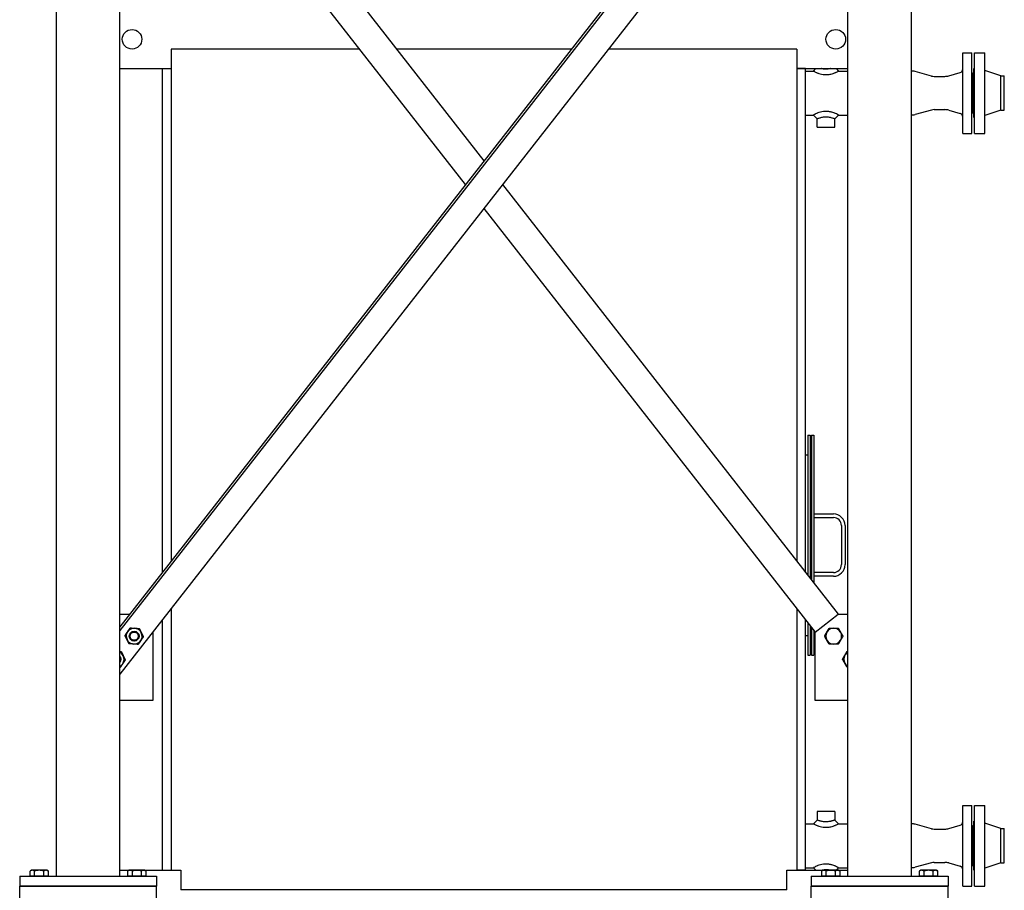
# Model space of a CAD drawing. Header units: inches. Extents: x 36 to 1719, y -84 to 1122.
# Tile 459 of 571: x 1473 to 1574, y 403 to 492. Entities that reach past the tile are written whole.
import ezdxf

# ---------------------------------------------------------------- set-up
doc = ezdxf.new("R2010")
doc.units = ezdxf.units.IN
doc.header["$LTSCALE"] = 48
doc.header["$MEASUREMENT"] = 0
doc.layers.add('Visible (ANSI)', color=7, linetype='Continuous', lineweight=30)

msp = doc.modelspace()

# ---------------------------------------------------------------- linework, layer by layer
at = {"layer": 'Visible (ANSI)'}
for p, q in [((1476.84812, 404.10877), (1476.84812, 532.34877)), ((1483.34812, 404.10877), (1483.34812, 532.34877)), ((1557.84812, 404.10877), (1557.84812, 532.34877)), ((1564.34812, 404.10877), (1564.34812, 532.34877)), ((1557.84812, 524.95034), (1483.34812, 429.63862)), ((1557.84812, 524.54438), (1483.34812, 429.23267)), ((1557.84812, 520.07892), (1483.34812, 424.76721)), ((1486.72062, 520.63572), (1520.59812, 477.29448)), ((1484.357, 518.78821), (1518.69426, 474.85877)), ((1488.59812, 488.73377), (1488.59812, 436.35522)), ((1507.84892, 488.73377), (1488.59812, 488.73377)), ((1529.5396, 488.73377), (1511.65664, 488.73377)), ((1552.59812, 488.73377), (1533.34732, 488.73377)), ((1552.59812, 488.73377), (1552.59812, 436.35522)), ((1569.59812, 488.35877), (1570.53562, 488.35877)), ((1569.59812, 480.10877), (1569.59812, 488.35877)), ((1570.53562, 480.10877), (1570.53562, 488.35877)), ((1570.78312, 488.35877), (1571.84312, 488.35877)), ((1570.78312, 480.10877), (1570.78312, 488.35877)), ((1571.84312, 480.10877), (1571.84312, 488.35877)), ((1483.34812, 486.73377), (1488.59812, 486.73377)), ((1487.67812, 486.73377), (1487.67812, 435.17822)), ((1487.67812, 486.73377), (1488.59812, 486.73377)), ((1552.59812, 486.73377), (1557.84812, 486.73377)), ((1553.51812, 486.73377), (1552.59812, 486.73377)), ((1553.51812, 435.17822), (1553.51812, 486.73377)), ((1554.31687, 486.48377), (1554.56687, 486.73377)), ((1556.62937, 486.73377), (1556.87937, 486.48377)), ((1570.72312, 486.73377), (1570.78312, 486.73377)), ((1570.72312, 481.73377), (1570.72312, 486.73377)), ((1553.51812, 486.48377), (1554.31687, 486.48377)), ((1556.87937, 486.48377), (1557.84812, 486.48377)), ((1566.40609, 485.9722), (1564.72991, 486.43063)), ((1566.6699, 485.93677), (1567.74981, 485.93677)), ((1568.16326, 485.99488), (1569.32648, 486.32843)), ((1570.53562, 486.29627), (1570.59812, 486.29627)), ((1570.59812, 482.17127), (1570.59812, 486.29627)), ((1573.50312, 485.98377), (1571.84312, 486.54377)), ((1573.50312, 485.98377), (1573.84312, 485.98377)), ((1573.50312, 482.48377), (1573.50312, 485.98377)), ((1573.84312, 482.48377), (1573.84312, 485.98377)), ((1553.51812, 481.98377), (1554.31687, 481.98377)), ((1554.69187, 481.60877), (1554.31687, 481.98377)), ((1554.69187, 480.73377), (1554.69187, 481.60877)), ((1556.87937, 481.98377), (1556.50437, 481.60877)), ((1556.50437, 480.73377), (1556.50437, 481.60877)), ((1556.87937, 481.98377), (1557.84812, 481.98377)), ((1566.40609, 482.49535), (1564.72991, 482.03691)), ((1566.6699, 482.53077), (1567.74981, 482.53077)), ((1568.16326, 482.47267), (1569.32648, 482.13912)), ((1570.53562, 482.17127), (1570.59812, 482.17127)), ((1570.72312, 481.73377), (1570.78312, 481.73377)), ((1573.50312, 482.48377), (1571.84312, 481.92377)), ((1573.50312, 482.48377), (1573.84312, 482.48377)), ((1554.69187, 480.73377), (1556.50437, 480.73377)), ((1569.59812, 480.10877), (1570.53562, 480.10877)), ((1570.78312, 480.10877), (1571.84312, 480.10877)), ((1522.50198, 474.85877), (1556.83924, 430.92934)), ((1520.59812, 472.42307), (1554.47562, 429.08182)), ((1553.73262, 449.23377), (1553.73262, 434.9038)), ((1553.73262, 449.23377), (1553.98262, 449.23377)), ((1553.98262, 449.23377), (1553.98262, 434.58396)), ((1554.10762, 449.23377), (1554.10762, 434.42404)), ((1554.10762, 449.23377), (1554.35762, 449.23377)), ((1554.35762, 449.23377), (1554.35762, 434.1042)), ((1553.51812, 447.23377), (1553.73262, 447.23377)), ((1554.35762, 441.17127), (1556.35762, 441.17127)), ((1554.35762, 440.79627), (1556.35762, 440.79627)), ((1557.17012, 439.98377), (1557.17012, 435.98377)), ((1557.54512, 439.98377), (1557.54512, 435.98377)), ((1556.35762, 435.17127), (1554.35762, 435.17127)), ((1556.35762, 434.79627), (1554.35762, 434.79627)), ((1488.59812, 431.48381), (1488.59812, 404.73377)), ((1552.59812, 431.48381), (1552.59812, 404.73377)), ((1483.34812, 430.92934), (1484.357, 430.92934)), ((1487.67812, 430.3068), (1487.67812, 404.73377)), ((1553.51812, 404.73377), (1553.51812, 430.3068)), ((1554.47562, 429.08182), (1556.83924, 430.92934)), ((1556.83924, 430.92934), (1557.84812, 430.92934)), ((1553.73262, 430.03238), (1553.73262, 426.73377)), ((1553.98262, 429.71254), (1553.98262, 426.73377)), ((1554.10762, 429.55262), (1554.10762, 426.73377)), ((1554.35762, 429.23279), (1554.35762, 426.73377)), ((1486.72062, 429.08182), (1486.72062, 422.08182)), ((1553.51812, 428.73377), (1553.73262, 428.73377)), ((1554.47562, 422.08182), (1554.47562, 429.08182)), ((1553.73262, 426.73377), (1553.98262, 426.73377)), ((1554.10762, 426.73377), (1554.35762, 426.73377)), ((1486.72062, 422.08182), (1483.34812, 422.08182)), ((1557.84812, 422.08182), (1554.47562, 422.08182)), ((1569.59812, 411.35877), (1570.53562, 411.35877)), ((1569.59812, 403.10877), (1569.59812, 411.35877)), ((1570.53562, 403.10877), (1570.53562, 411.35877)), ((1570.78312, 411.35877), (1571.84312, 411.35877)), ((1570.78312, 403.10877), (1570.78312, 411.35877)), ((1571.84312, 403.10877), (1571.84312, 411.35877)), ((1554.69187, 410.73377), (1554.69187, 409.85877)), ((1556.50437, 410.73377), (1554.69187, 410.73377)), ((1556.50437, 410.73377), (1556.50437, 409.85877)), ((1553.51812, 409.48377), (1554.31687, 409.48377)), ((1554.31687, 409.48377), (1554.69187, 409.85877)), ((1556.50437, 409.85877), (1556.87937, 409.48377)), ((1556.87937, 409.48377), (1557.84812, 409.48377)), ((1566.40609, 408.9722), (1564.72991, 409.43063)), ((1568.16326, 408.99488), (1569.32648, 409.32843)), ((1570.53562, 409.29627), (1570.59812, 409.29627)), ((1570.59812, 405.17127), (1570.59812, 409.29627)), ((1570.72312, 409.73377), (1570.78312, 409.73377)), ((1570.72312, 404.73377), (1570.72312, 409.73377)), ((1573.50312, 408.98377), (1571.84312, 409.54377)), ((1566.6699, 408.93677), (1567.74981, 408.93677)), ((1573.50312, 408.98377), (1573.84312, 408.98377)), ((1573.50312, 405.48377), (1573.50312, 408.98377)), ((1573.84312, 405.48377), (1573.84312, 408.98377)), ((1566.40609, 405.49535), (1564.72991, 405.03691)), ((1566.6699, 405.53077), (1567.74981, 405.53077)), ((1568.16326, 405.47267), (1569.32648, 405.13912)), ((1570.53562, 405.17127), (1570.59812, 405.17127)), ((1573.50312, 405.48377), (1571.84312, 404.92377)), ((1573.50312, 405.48377), (1573.84312, 405.48377)), ((1473.09812, 404.10877), (1473.09812, 403.10877)), ((1473.09812, 404.10877), (1487.09812, 404.10877)), ((1474.28562, 404.71815), (1474.15993, 404.64558)), ((1474.15993, 404.13378), (1474.15993, 404.64558)), ((1474.62902, 404.13378), (1474.15993, 404.13378)), ((1474.39447, 404.71815), (1474.28562, 404.71815)), ((1474.36687, 404.13378), (1474.36687, 404.10877)), ((1475.09812, 404.71815), (1474.39447, 404.71815)), ((1474.62902, 404.13378), (1474.62902, 404.64558)), ((1475.56722, 404.13378), (1474.62902, 404.13378)), ((1475.80177, 404.71815), (1475.09812, 404.71815)), ((1475.56722, 404.13378), (1475.56722, 404.64558)), ((1476.03631, 404.13378), (1475.56722, 404.13378)), ((1475.91062, 404.71815), (1475.80177, 404.71815)), ((1475.82937, 404.13378), (1475.82937, 404.10877)), ((1475.91062, 404.71815), (1476.03631, 404.64558)), ((1476.03631, 404.13378), (1476.03631, 404.64558)), ((1483.34812, 404.73377), (1488.59812, 404.73377)), ((1484.28562, 404.71815), (1484.15993, 404.64558)), ((1484.15993, 404.13378), (1484.15993, 404.64558)), ((1484.62902, 404.13378), (1484.15993, 404.13378)), ((1484.39447, 404.71815), (1484.28562, 404.71815)), ((1484.36687, 404.13378), (1484.36687, 404.10877)), ((1485.09812, 404.71815), (1484.39447, 404.71815)), ((1484.62902, 404.13378), (1484.62902, 404.64558)), ((1485.56722, 404.13378), (1484.62902, 404.13378)), ((1485.80177, 404.71815), (1485.09812, 404.71815)), ((1485.56722, 404.13378), (1485.56722, 404.64558)), ((1486.03631, 404.13378), (1485.56722, 404.13378)), ((1485.91062, 404.71815), (1485.80177, 404.71815)), ((1485.82937, 404.13378), (1485.82937, 404.10877)), ((1485.91062, 404.71815), (1486.03631, 404.64558)), ((1486.03631, 404.13378), (1486.03631, 404.64558)), ((1487.09812, 404.10877), (1487.09812, 403.10877)), ((1487.67812, 404.73377), (1488.59812, 404.73377)), ((1488.59812, 404.73377), (1489.59812, 404.73377)), ((1489.59812, 404.73377), (1489.59812, 402.73377)), ((1551.59812, 402.73377), (1551.59812, 404.73377)), ((1551.59812, 404.73377), (1552.59812, 404.73377)), ((1553.51812, 404.73377), (1552.59812, 404.73377)), ((1552.59812, 404.73377), (1557.84812, 404.73377)), ((1553.51812, 404.98377), (1554.31687, 404.98377)), ((1554.09812, 404.10877), (1554.09812, 403.10877)), ((1554.09812, 404.10877), (1568.09812, 404.10877)), ((1554.56687, 404.73377), (1554.31687, 404.98377)), ((1555.28562, 404.71815), (1555.15993, 404.64558)), ((1555.15993, 404.13378), (1555.15993, 404.64558)), ((1555.62902, 404.13378), (1555.15993, 404.13378)), ((1555.39447, 404.71815), (1555.28562, 404.71815)), ((1555.36687, 404.13378), (1555.36687, 404.10877)), ((1556.09812, 404.71815), (1555.39447, 404.71815)), ((1555.62902, 404.13378), (1555.62902, 404.64558)), ((1556.56722, 404.13378), (1555.62902, 404.13378)), ((1556.80177, 404.71815), (1556.09812, 404.71815)), ((1556.56722, 404.13378), (1556.56722, 404.64558)), ((1557.03631, 404.13378), (1556.56722, 404.13378)), ((1556.87937, 404.98377), (1556.62937, 404.73377)), ((1556.91062, 404.71815), (1556.80177, 404.71815)), ((1556.82937, 404.13378), (1556.82937, 404.10877)), ((1556.87937, 404.98377), (1557.84812, 404.98377)), ((1556.91062, 404.71815), (1557.03631, 404.64558)), ((1557.03631, 404.13378), (1557.03631, 404.64558)), ((1565.28562, 404.71815), (1565.15993, 404.64558)), ((1565.15993, 404.13378), (1565.15993, 404.64558)), ((1565.62902, 404.13378), (1565.15993, 404.13378)), ((1565.39447, 404.71815), (1565.28562, 404.71815)), ((1565.36687, 404.13378), (1565.36687, 404.10877)), ((1566.09812, 404.71815), (1565.39447, 404.71815)), ((1565.62902, 404.13378), (1565.62902, 404.64558)), ((1566.56722, 404.13378), (1565.62902, 404.13378)), ((1566.80177, 404.71815), (1566.09812, 404.71815)), ((1566.56722, 404.13378), (1566.56722, 404.64558)), ((1567.03631, 404.13378), (1566.56722, 404.13378)), ((1566.91062, 404.71815), (1566.80177, 404.71815)), ((1566.82937, 404.13378), (1566.82937, 404.10877)), ((1566.91062, 404.71815), (1567.03631, 404.64558)), ((1567.03631, 404.13378), (1567.03631, 404.64558)), ((1568.09812, 404.10877), (1568.09812, 403.10877)), ((1570.72312, 404.73377), (1570.78312, 404.73377)), ((1473.09812, 403.10877), (1487.09812, 403.10877)), ((1473.09812, 401.85877), (1473.09812, 403.10877)), ((1487.09812, 403.10877), (1473.09812, 403.10877)), ((1487.09812, 401.85877), (1487.09812, 403.10877)), ((1554.09812, 403.10877), (1568.09812, 403.10877)), ((1554.09812, 401.85877), (1554.09812, 403.10877)), ((1568.09812, 403.10877), (1554.09812, 403.10877)), ((1568.09812, 401.85877), (1568.09812, 403.10877)), ((1569.59812, 403.10877), (1570.53562, 403.10877)), ((1570.78312, 403.10877), (1571.84312, 403.10877)), ((1551.59812, 402.73377), (1489.59812, 402.73377))]:
    msp.add_line(p, q, dxfattribs=at)
for centre, radius in [((1484.59812, 489.73377), 1), ((1556.59812, 489.73377), 1), ((1484.81202, 428.66981), 0.50016), ((1484.81202, 428.66981), 0.5), ((1484.81202, 428.66981), 0.42331)]:
    msp.add_circle(centre, radius, dxfattribs=at)
for centre, radius, start, end in [((1569.22312, 486.6889), 0.375, 286, 0), ((1564.33419, 484.98377), 1.5, 74.7036805, 89.4680529), ((1566.6699, 486.93677), 1, 254.7036805, 270), ((1567.74981, 487.43677), 1.5, 270, 286), ((1564.33419, 483.48377), 1.5, 270.5319471, 285.2963195), ((1566.6699, 481.53077), 1, 90, 105.2963195), ((1567.74981, 481.03077), 1.5, 74, 90), ((1569.22312, 481.77864), 0.375, 0, 74), ((1556.35762, 439.98377), 1.1875, 0, 90), ((1556.35762, 439.98377), 0.8125, 0, 90), ((1556.35762, 435.98377), 1.1875, 270, 0), ((1556.35762, 435.98377), 0.8125, 270, 0), ((1484.81202, 428.66981), 0.8125, 85.9239415, 145.9239415), ((1484.81202, 428.66981), 0.8125, 25.9239415, 85.9239415), ((1556.38422, 428.66981), 0.8125, 90, 150), ((1556.38422, 428.66981), 0.8125, 30, 90), ((1484.81202, 428.66981), 0.8125, 145.9239415, 205.9239415), ((1484.81202, 428.66981), 0.8125, 205.9239415, 265.9239415), ((1484.81202, 428.66981), 0.8125, 265.9239415, 325.9239415), ((1484.81202, 428.66981), 0.8125, 325.9239415, 25.9239415), ((1556.38422, 428.66981), 0.8125, 150, 210), ((1556.38422, 428.66981), 0.8125, 210, 270), ((1556.38422, 428.66981), 0.8125, 270, 330), ((1556.38422, 428.66981), 0.8125, 330, 30), ((1482.96451, 426.30619), 0.8125, 26.1051473, 61.826934), ((1482.96451, 426.30619), 0.50016, 320.0833721, 39.9166279), ((1482.96451, 426.30619), 0.5, 320.1050503, 39.8949497), ((1482.96451, 426.30619), 0.42332, 334.9862844, 25.0137156), ((1482.96451, 426.30619), 0.8125, 326.1051473, 26.1051473), ((1558.23173, 426.30619), 0.8125, 150, 210), ((1558.23173, 426.30619), 0.8125, 118.173066, 150), ((1482.96451, 426.30619), 0.8125, 298.173066, 326.1051473), ((1558.23173, 426.30619), 0.8125, 210, 241.826934), ((1564.33419, 407.98377), 1.5, 74.7036805, 89.4680529), ((1569.22312, 409.6889), 0.375, 286, 0), ((1566.6699, 409.93677), 1, 254.7036805, 270), ((1567.74981, 410.43677), 1.5, 270, 286), ((1564.33419, 406.48377), 1.5, 270.5319471, 285.2963195), ((1566.6699, 404.53077), 1, 90, 105.2963195), ((1567.74981, 404.03077), 1.5, 74, 90), ((1569.22312, 404.77864), 0.375, 0, 74)]:
    msp.add_arc(centre, radius, start, end, dxfattribs=at)
for points, knots in [([(1556.09068, 486.73377), (1556.07494, 486.72992), (1556.05895, 486.72613), (1555.99402, 486.71137), (1555.94365, 486.70131), (1555.82636, 486.6822), (1555.7594, 486.67462), (1555.66181, 486.66908), (1555.62965, 486.66819), (1555.56993, 486.66819), (1555.54123, 486.6689), (1555.45428, 486.67331), (1555.39479, 486.67933), (1555.27564, 486.69688), (1555.21594, 486.70836), (1555.14049, 486.72537), (1555.12287, 486.72953), (1555.10556, 486.73377)], [5.560708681, 5.560708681, 5.560708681, 5.560708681, 5.706426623, 5.706426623, 6.145664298, 6.145664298, 6.730385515, 6.730385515, 7.024139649, 7.024139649, 7.286805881, 7.286805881, 7.809344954, 7.809344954, 8.327265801, 8.327265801, 8.487570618, 8.487570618, 8.487570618, 8.487570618]), ([(1554.31687, 486.48377), (1554.31687, 486.48377), (1554.32477, 486.47923), (1554.35754, 486.46091), (1554.38239, 486.44715), (1554.44734, 486.41287), (1554.48747, 486.39235), (1554.5656, 486.35509), (1554.60055, 486.33909), (1554.673, 486.3078), (1554.7099, 486.29265), (1554.79073, 486.26173), (1554.83423, 486.24618), (1554.96195, 486.20467), (1555.05197, 486.17995), (1555.24334, 486.14068), (1555.34486, 486.12636), (1555.49722, 486.1158), (1555.54812, 486.11407), (1555.65404, 486.11407), (1555.71108, 486.11624), (1555.88155, 486.12946), (1555.99466, 486.14742), (1556.17904, 486.18949), (1556.25394, 486.21086), (1556.37639, 486.25102), (1556.42636, 486.26934), (1556.51091, 486.30265), (1556.54678, 486.31774), (1556.61575, 486.34821), (1556.64821, 486.36333), (1556.72991, 486.40283), (1556.7735, 486.42563), (1556.84116, 486.46206), (1556.86377, 486.47492), (1556.87747, 486.48269), (1556.87937, 486.48377), (1556.87937, 486.48377)], [-10.536209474, -10.536209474, -10.536209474, -10.536209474, -10.097429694, -10.097429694, -9.658649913, -9.658649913, -9.219870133, -9.219870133, -8.914028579, -8.914028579, -8.62064719, -8.62064719, -8.327265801, -8.327265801, -7.809344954, -7.809344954, -7.286805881, -7.286805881, -7.024139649, -7.024139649, -6.730385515, -6.730385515, -6.145664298, -6.145664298, -5.706426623, -5.706426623, -5.363392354, -5.363392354, -5.071341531, -5.071341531, -4.779290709, -4.779290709, -4.269499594, -4.269499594, -3.728628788, -3.728628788, -3.512069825, -3.512069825, -3.512069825, -3.512069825]), ([(1555.59812, 482.35347), (1555.56617, 482.35347), (1555.53385, 482.35277), (1555.39288, 482.34655), (1555.28289, 482.33328), (1555.0723, 482.29305), (1554.97192, 482.26605), (1554.80985, 482.21349), (1554.74439, 482.1888), (1554.66268, 482.15527), (1554.63917, 482.14524), (1554.5486, 482.1053), (1554.48859, 482.07577), (1554.39566, 482.02776), (1554.36172, 482.00897), (1554.32477, 481.98831), (1554.31687, 481.98377), (1554.31687, 481.98377)], [-14.048279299, -14.048279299, -14.048279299, -14.048279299, -13.880418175, -13.880418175, -13.319550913, -13.319550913, -12.748217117, -12.748217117, -12.291328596, -12.291328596, -12.099857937, -12.099857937, -11.52555668, -11.52555668, -10.974989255, -10.974989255, -10.536209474, -10.536209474, -10.536209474, -10.536209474]), ([(1554.69187, 481.60877), (1554.69187, 481.60877), (1554.69953, 481.61143), (1554.73463, 481.62343), (1554.76663, 481.6343), (1554.85022, 481.66151), (1554.90245, 481.67795), (1554.97637, 481.69944), (1554.9952, 481.70478), (1555.05934, 481.7224), (1555.1085, 481.73498), (1555.22294, 481.76073), (1555.289, 481.77318), (1555.41849, 481.79099), (1555.482, 481.79648), (1555.56188, 481.79906), (1555.5801, 481.79935), (1555.59812, 481.79935)], [10.536209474, 10.536209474, 10.536209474, 10.536209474, 10.974989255, 10.974989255, 11.52555668, 11.52555668, 12.099857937, 12.099857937, 12.291328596, 12.291328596, 12.748217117, 12.748217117, 13.319550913, 13.319550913, 13.880418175, 13.880418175, 14.048279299, 14.048279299, 14.048279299, 14.048279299]), ([(1556.87937, 481.98377), (1556.87937, 481.98377), (1556.87316, 481.98733), (1556.84161, 482.00505), (1556.80885, 482.02331), (1556.7151, 482.07209), (1556.65206, 482.10334), (1556.55733, 482.14513), (1556.5337, 482.15522), (1556.44431, 482.1919), (1556.3691, 482.21998), (1556.18767, 482.2765), (1556.07825, 482.30394), (1555.84379, 482.34295), (1555.71844, 482.35347), (1555.59812, 482.35347)], [-3.512069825, -3.512069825, -3.512069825, -3.512069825, -3.122398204, -3.122398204, -2.558236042, -2.558236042, -1.94948186, -1.94948186, -1.756950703, -1.756950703, -1.24025512, -1.24025512, -0.632070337, -0.632070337, 0, 0, 0, 0]), ([(1555.59812, 481.79935), (1555.66596, 481.79935), (1555.73677, 481.7951), (1555.87809, 481.7781), (1555.9486, 481.76568), (1556.07481, 481.73827), (1556.13099, 481.72402), (1556.20114, 481.70475), (1556.22008, 481.69938), (1556.29741, 481.6769), (1556.35253, 481.65945), (1556.43725, 481.63175), (1556.4683, 481.62115), (1556.49836, 481.61086), (1556.50437, 481.60877), (1556.50437, 481.60877)], [0, 0, 0, 0, 0.632070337, 0.632070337, 1.24025512, 1.24025512, 1.756950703, 1.756950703, 1.94948186, 1.94948186, 2.558236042, 2.558236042, 3.122398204, 3.122398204, 3.512069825, 3.512069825, 3.512069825, 3.512069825]), ([(1554.31687, 409.48377), (1554.31687, 409.48377), (1554.32477, 409.47923), (1554.35754, 409.46091), (1554.38239, 409.44715), (1554.44734, 409.41287), (1554.48747, 409.39235), (1554.5656, 409.35509), (1554.60055, 409.33909), (1554.673, 409.3078), (1554.7099, 409.29265), (1554.79073, 409.26173), (1554.83423, 409.24618), (1554.96195, 409.20467), (1555.05197, 409.17995), (1555.24334, 409.14068), (1555.34486, 409.12636), (1555.49722, 409.1158), (1555.54812, 409.11407), (1555.65404, 409.11407), (1555.71108, 409.11624), (1555.88155, 409.12946), (1555.99466, 409.14742), (1556.17904, 409.18949), (1556.25394, 409.21086), (1556.37639, 409.25102), (1556.42636, 409.26934), (1556.51091, 409.30265), (1556.54678, 409.31774), (1556.61575, 409.34821), (1556.64821, 409.36333), (1556.72991, 409.40283), (1556.7735, 409.42563), (1556.84116, 409.46206), (1556.86377, 409.47492), (1556.87747, 409.48269), (1556.87937, 409.48377), (1556.87937, 409.48377)], [-10.536209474, -10.536209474, -10.536209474, -10.536209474, -10.097429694, -10.097429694, -9.658649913, -9.658649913, -9.219870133, -9.219870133, -8.914028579, -8.914028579, -8.62064719, -8.62064719, -8.327265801, -8.327265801, -7.809344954, -7.809344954, -7.286805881, -7.286805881, -7.024139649, -7.024139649, -6.730385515, -6.730385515, -6.145664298, -6.145664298, -5.706426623, -5.706426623, -5.363392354, -5.363392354, -5.071341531, -5.071341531, -4.779290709, -4.779290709, -4.269499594, -4.269499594, -3.728628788, -3.728628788, -3.512069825, -3.512069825, -3.512069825, -3.512069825]), ([(1556.50437, 409.85877), (1556.50437, 409.85877), (1556.50254, 409.85814), (1556.48939, 409.85361), (1556.46765, 409.84611), (1556.40506, 409.8252), (1556.36554, 409.81223), (1556.29512, 409.79032), (1556.26778, 409.78204), (1556.21145, 409.76565), (1556.18293, 409.75765), (1556.11793, 409.74038), (1556.08085, 409.73111), (1555.99402, 409.71137), (1555.94365, 409.70131), (1555.82636, 409.6822), (1555.7594, 409.67462), (1555.66181, 409.66908), (1555.62965, 409.66819), (1555.56993, 409.66819), (1555.54123, 409.6689), (1555.45428, 409.67331), (1555.39479, 409.67933), (1555.27564, 409.69688), (1555.21594, 409.70836), (1555.12569, 409.72871), (1555.09376, 409.73653), (1555.0325, 409.75242), (1555.00354, 409.76038), (1554.9451, 409.77709), (1554.91598, 409.7858), (1554.8492, 409.80637), (1554.81338, 409.81795), (1554.75411, 409.83751), (1554.73067, 409.84547), (1554.69953, 409.85611), (1554.69187, 409.85877), (1554.69187, 409.85877)], [3.512069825, 3.512069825, 3.512069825, 3.512069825, 3.728628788, 3.728628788, 4.269499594, 4.269499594, 4.779290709, 4.779290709, 5.071341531, 5.071341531, 5.363392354, 5.363392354, 5.706426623, 5.706426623, 6.145664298, 6.145664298, 6.730385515, 6.730385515, 7.024139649, 7.024139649, 7.286805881, 7.286805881, 7.809344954, 7.809344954, 8.327265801, 8.327265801, 8.62064719, 8.62064719, 8.914028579, 8.914028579, 9.219870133, 9.219870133, 9.658649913, 9.658649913, 10.097429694, 10.097429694, 10.536209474, 10.536209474, 10.536209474, 10.536209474]), ([(1555.59812, 405.35347), (1555.56617, 405.35347), (1555.53385, 405.35277), (1555.39288, 405.34655), (1555.28289, 405.33328), (1555.0723, 405.29305), (1554.97192, 405.26605), (1554.80985, 405.21349), (1554.74439, 405.1888), (1554.66268, 405.15527), (1554.63917, 405.14524), (1554.5486, 405.1053), (1554.48859, 405.07577), (1554.39566, 405.02776), (1554.36172, 405.00897), (1554.32477, 404.98831), (1554.31687, 404.98377), (1554.31687, 404.98377)], [-14.048279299, -14.048279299, -14.048279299, -14.048279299, -13.880418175, -13.880418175, -13.319550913, -13.319550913, -12.748217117, -12.748217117, -12.291328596, -12.291328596, -12.099857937, -12.099857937, -11.52555668, -11.52555668, -10.974989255, -10.974989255, -10.536209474, -10.536209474, -10.536209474, -10.536209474]), ([(1556.87937, 404.98377), (1556.87937, 404.98377), (1556.87316, 404.98733), (1556.84161, 405.00505), (1556.80885, 405.02331), (1556.7151, 405.07209), (1556.65206, 405.10334), (1556.55733, 405.14513), (1556.5337, 405.15522), (1556.44431, 405.1919), (1556.3691, 405.21998), (1556.18767, 405.2765), (1556.07825, 405.30394), (1555.84379, 405.34295), (1555.71844, 405.35347), (1555.59812, 405.35347)], [-3.512069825, -3.512069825, -3.512069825, -3.512069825, -3.122398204, -3.122398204, -2.558236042, -2.558236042, -1.94948186, -1.94948186, -1.756950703, -1.756950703, -1.24025512, -1.24025512, -0.632070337, -0.632070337, 0, 0, 0, 0]), ([(1555.10555, 404.73377), (1555.1232, 404.73809), (1555.14117, 404.74233), (1555.22294, 404.76073), (1555.289, 404.77318), (1555.41849, 404.79099), (1555.482, 404.79648), (1555.56188, 404.79906), (1555.5801, 404.79935), (1555.59812, 404.79935)], [12.58484833, 12.58484833, 12.58484833, 12.58484833, 12.748217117, 12.748217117, 13.319550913, 13.319550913, 13.880418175, 13.880418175, 14.048279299, 14.048279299, 14.048279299, 14.048279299]), ([(1555.59812, 404.79935), (1555.66596, 404.79935), (1555.73677, 404.7951), (1555.87809, 404.7781), (1555.9486, 404.76568), (1556.04188, 404.74542), (1556.06658, 404.73967), (1556.09069, 404.73377)], [0, 0, 0, 0, 0.632070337, 0.632070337, 1.24025512, 1.24025512, 1.463430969, 1.463430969, 1.463430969, 1.463430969])]:
    msp.add_open_spline(points, degree=3, knots=knots, dxfattribs=at)
for points, weights in [([(1484.13903, 429.12505), (1484.26101, 429.30538), (1484.40186, 429.5136)], [1, 1.0379548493, 1]), ([(1484.40186, 429.5136), (1484.65262, 429.49573), (1484.86978, 429.48026)], [1, 1.0379548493, 1]), ([(1484.86978, 429.48026), (1485.08693, 429.46478), (1485.33769, 429.44691)], [1, 1.0379548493, 1]), ([(1485.33769, 429.44691), (1485.44759, 429.22082), (1485.54276, 429.02502)], [1, 1.0379548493, 1]), ([(1555.68057, 429.07606), (1555.78943, 429.2646), (1555.91512, 429.48231)], [1, 1.0379548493, 1]), ([(1555.91512, 429.48231), (1556.16651, 429.48231), (1556.38422, 429.48231)], [1, 1.0379548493, 1]), ([(1556.38422, 429.48231), (1556.60193, 429.48231), (1556.85331, 429.48231)], [1, 1.0379548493, 1]), ([(1556.85331, 429.48231), (1556.97901, 429.2646), (1557.08786, 429.07606)], [1, 1.0379548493, 1]), ([(1483.8762, 428.7365), (1484.01705, 428.94472), (1484.13903, 429.12505)], [1, 1.0379548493, 1]), ([(1484.08128, 428.3146), (1483.9861, 428.51041), (1483.8762, 428.7365)], [1, 1.0379548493, 1]), ([(1484.28636, 427.89271), (1484.17646, 428.1188), (1484.08128, 428.3146)], [1, 1.0379548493, 1]), ([(1485.48501, 428.21457), (1485.36303, 428.03425), (1485.22218, 427.82602)], [1, 1.0379548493, 1]), ([(1485.74784, 428.60312), (1485.60699, 428.3949), (1485.48501, 428.21457)], [1, 1.0379548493, 1]), ([(1485.54276, 429.02502), (1485.63794, 428.82922), (1485.74784, 428.60312)], [1, 1.0379548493, 1]), ([(1555.44602, 428.66981), (1555.57172, 428.88752), (1555.68057, 429.07606)], [1, 1.0379548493, 1]), ([(1555.68057, 428.26356), (1555.57172, 428.4521), (1555.44602, 428.66981)], [1, 1.0379548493, 1]), ([(1555.91512, 427.85731), (1555.78943, 428.07502), (1555.68057, 428.26356)], [1, 1.0379548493, 1]), ([(1557.08786, 428.26356), (1556.97901, 428.07502), (1556.85331, 427.85731)], [1, 1.0379548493, 1]), ([(1557.08786, 429.07606), (1557.19672, 428.88752), (1557.32241, 428.66981)], [1, 1.0379548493, 1]), ([(1557.32241, 428.66981), (1557.19672, 428.4521), (1557.08786, 428.26356)], [1, 1.0379548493, 1]), ([(1484.75427, 427.85937), (1484.53711, 427.87484), (1484.28636, 427.89271)], [1, 1.0379548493, 1]), ([(1485.22218, 427.82602), (1484.97143, 427.84389), (1484.75427, 427.85937)], [1, 1.0379548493, 1]), ([(1556.38422, 427.85731), (1556.16651, 427.85731), (1555.91512, 427.85731)], [1, 1.0379548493, 1]), ([(1556.85331, 427.85731), (1556.60193, 427.85731), (1556.38422, 427.85731)], [1, 1.0379548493, 1]), ([(1483.34812, 427.09446), (1483.41555, 427.08986), (1483.48771, 427.08495)], [1.01530836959, 1.01063301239, 1]), ([(1483.48771, 427.08495), (1483.59833, 426.85921), (1483.69412, 426.66371)], [1, 1.0379548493, 1]), ([(1483.90054, 426.24246), (1483.76034, 426.0338), (1483.63893, 425.85308)], [1, 1.0379548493, 1]), ([(1483.69412, 426.66371), (1483.78992, 426.46821), (1483.90054, 426.24246)], [1, 1.0379548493, 1]), ([(1557.29354, 426.30619), (1557.41923, 426.5239), (1557.52809, 426.71244)], [1, 1.0379548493, 1]), ([(1557.52809, 425.89994), (1557.41923, 426.08848), (1557.29354, 426.30619)], [1, 1.0379548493, 1]), ([(1557.52809, 426.71244), (1557.63694, 426.90098), (1557.76263, 427.11869)], [1, 1.0379548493, 1]), ([(1557.76263, 427.11869), (1557.8063, 427.11869), (1557.84812, 427.11869)], [1, 1.00639236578, 1.01063152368]), ([(1483.37733, 425.4637), (1483.36261, 425.46471), (1483.34812, 425.46569)], [1, 1.00215055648, 1.00405740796]), ([(1483.63893, 425.85308), (1483.51753, 425.67237), (1483.37733, 425.4637)], [1, 1.0379548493, 1]), ([(1557.76263, 425.49369), (1557.63694, 425.7114), (1557.52809, 425.89994)], [1, 1.0379548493, 1]), ([(1557.84812, 425.49369), (1557.8063, 425.49369), (1557.76263, 425.49369)], [1.01063152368, 1.00639236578, 1]), ([(1474.39447, 404.71815), (1474.28562, 404.71815), (1474.15993, 404.64558)], [1, 1.0379548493, 1]), ([(1474.62902, 404.64558), (1474.50333, 404.71815), (1474.39447, 404.71815)], [1, 1.0379548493, 1]), ([(1475.09812, 404.71815), (1474.88041, 404.71815), (1474.62902, 404.64558)], [1, 1.0379548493, 1]), ([(1475.56722, 404.64558), (1475.31583, 404.71815), (1475.09812, 404.71815)], [1, 1.0379548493, 1]), ([(1475.80177, 404.71815), (1475.69291, 404.71815), (1475.56722, 404.64558)], [1, 1.0379548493, 1]), ([(1476.03631, 404.64558), (1475.91062, 404.71815), (1475.80177, 404.71815)], [1, 1.0379548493, 1]), ([(1484.39447, 404.71815), (1484.28562, 404.71815), (1484.15993, 404.64558)], [1, 1.0379548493, 1]), ([(1484.62902, 404.64558), (1484.50333, 404.71815), (1484.39447, 404.71815)], [1, 1.0379548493, 1]), ([(1485.09812, 404.71815), (1484.88041, 404.71815), (1484.62902, 404.64558)], [1, 1.0379548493, 1]), ([(1485.56722, 404.64558), (1485.31583, 404.71815), (1485.09812, 404.71815)], [1, 1.0379548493, 1]), ([(1485.80177, 404.71815), (1485.69291, 404.71815), (1485.56722, 404.64558)], [1, 1.0379548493, 1]), ([(1486.03631, 404.64558), (1485.91062, 404.71815), (1485.80177, 404.71815)], [1, 1.0379548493, 1]), ([(1555.39447, 404.71815), (1555.28562, 404.71815), (1555.15993, 404.64558)], [1, 1.0379548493, 1]), ([(1555.62902, 404.64558), (1555.50333, 404.71815), (1555.39447, 404.71815)], [1, 1.0379548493, 1]), ([(1556.09812, 404.71815), (1555.88041, 404.71815), (1555.62902, 404.64558)], [1, 1.0379548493, 1]), ([(1556.56722, 404.64558), (1556.31583, 404.71815), (1556.09812, 404.71815)], [1, 1.0379548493, 1]), ([(1556.80177, 404.71815), (1556.69291, 404.71815), (1556.56722, 404.64558)], [1, 1.0379548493, 1]), ([(1557.03631, 404.64558), (1556.91062, 404.71815), (1556.80177, 404.71815)], [1, 1.0379548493, 1]), ([(1565.39447, 404.71815), (1565.28562, 404.71815), (1565.15993, 404.64558)], [1, 1.0379548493, 1]), ([(1565.62902, 404.64558), (1565.50333, 404.71815), (1565.39447, 404.71815)], [1, 1.0379548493, 1]), ([(1566.09812, 404.71815), (1565.88041, 404.71815), (1565.62902, 404.64558)], [1, 1.0379548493, 1]), ([(1566.56722, 404.64558), (1566.31583, 404.71815), (1566.09812, 404.71815)], [1, 1.0379548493, 1]), ([(1566.80177, 404.71815), (1566.69291, 404.71815), (1566.56722, 404.64558)], [1, 1.0379548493, 1]), ([(1567.03631, 404.64558), (1566.91062, 404.71815), (1566.80177, 404.71815)], [1, 1.0379548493, 1])]:
    msp.add_rational_spline(points, weights, degree=2, dxfattribs=at)

doc.saveas('drawing.dxf')
